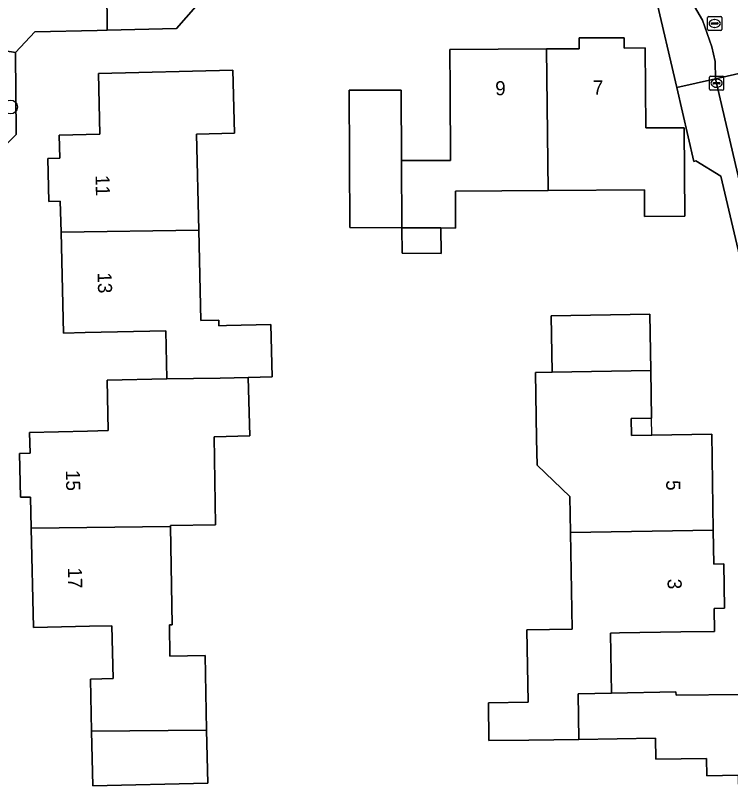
# Model space of a CAD drawing. Extents: x 157320 to 158835, y 386650 to 388491.
# Drawn here: x 158105.2 to 158156, y 387670.1 to 387725.4 of the extents above; entities that cross this region are included whole.
import ezdxf

# ---------------------------------------------------------------- set-up
doc = ezdxf.new("R2010")
doc.units = 0
for name, color, linetype in [('IMGEO_Boom', 7, 'Continuous'), ('IMGEO_Erf', 7, 'Continuous'), ('IMGEO_Kolk', 7, 'Continuous'), ('IMGEO_Muur', 7, 'Continuous'), ('IMGEO_Pand', 7, 'Continuous'), ('IMGEO_Pand_nummerreeks', 7, 'Continuous'), ('IMGEO_Pand_overbouw', 7, 'Continuous'), ('IMGEO_Rijbaan_lokaal_open', 7, 'Continuous'), ('IMGEO_Rioolput', 7, 'Continuous'), ('IMGEO_Voetpad_open', 7, 'Continuous')]:
    doc.layers.add(name, color=color, linetype=linetype)

msp = doc.modelspace()

# ---------------------------------------------------------------- linework, layer by layer
at = {"layer": 'IMGEO_Boom'}
msp.add_circle((158104.87, 387718.878), 0.489, dxfattribs=at)
at = {"layer": 'IMGEO_Erf'}
for points in [[(158155.35, 387713.971), (158153.557, 387715.045), (158153.427, 387715.004), (158152.207, 387720.263), (158150.673, 387726.878), (158149.509, 387728.146), (158148.303, 387728.119), (158135.3, 387727.829), (158134.075, 387726.177), (158132.589, 387726.161), (158128.89, 387726.122), (158118.034, 387726.006), (158116.669, 387724.443), (158111.745, 387724.337), (158111.034, 387724.321), (158106.586, 387724.226), (158105.221, 387722.744), (158105.276, 387716.927), (158103.71, 387715.384)], [(158160.327, 387692.848), (158155.35, 387713.971)], [(158156.569, 387671.425), (158154.345, 387671.387), (158154.324, 387672.616), (158150.724, 387672.555), (158150.698, 387674.054), (158145.255, 387673.962), (158141.699, 387673.902), (158138.868, 387673.884), (158138.823, 387676.558), (158141.653, 387676.605), (158141.567, 387681.745), (158144.772, 387681.799), (158144.657, 387688.649), (158144.614, 387691.206), (158142.282, 387693.434), (158142.251, 387695.301), (158142.171, 387700.022), (158143.363, 387700.042), (158143.295, 387704.051), (158150.291, 387704.169), (158150.359, 387700.168), (158150.417, 387696.771), (158148.964, 387696.747), (158148.984, 387695.548), (158150.438, 387695.572), (158154.693, 387695.644), (158154.808, 387688.833), (158154.849, 387686.419), (158155.562, 387686.431), (158155.615, 387683.288), (158154.86, 387683.275), (158154.888, 387681.641), (158152.491, 387681.601), (158148.139, 387681.528), (158147.492, 387681.517), (158147.564, 387677.246), (158152.156, 387677.335), (158152.16, 387677.1), (158156.784, 387677.154)]]:
    msp.add_lwpolyline(points, dxfattribs=at)
for points in [[(158149.924, 387711.11), (158149.914, 387712.985), (158143.075, 387712.946), (158136.48, 387712.909), (158136.495, 387710.282), (158135.45, 387710.289), (158135.461, 387708.473), (158132.693, 387708.49), (158132.682, 387710.306), (158128.98, 387710.33), (158128.925, 387720.061), (158132.624, 387720.082), (158132.654, 387715.068), (158136.14, 387715.087), (158136.112, 387720.069), (158136.095, 387722.964), (158142.958, 387723.003), (158145.278, 387723.016), (158145.274, 387723.781), (158148.463, 387723.799), (158148.467, 387723.063), (158149.973, 387723.071), (158150.005, 387717.392), (158152.746, 387717.408), (158152.781, 387711.126)], [(158119.435, 387689.216), (158116.24, 387689.163), (158116.241, 387689.097), (158116.358, 387682.104), (158116.158, 387682.1), (158116.195, 387679.872), (158118.693, 387679.914), (158118.803, 387674.628), (158118.882, 387670.864), (158110.724, 387670.67), (158110.631, 387674.557), (158110.543, 387678.244), (158112.166, 387678.282), (158112.076, 387682.042), (158110.489, 387682.004), (158106.509, 387681.91), (158106.341, 387688.959), (158106.288, 387691.181), (158105.57, 387691.164), (158105.496, 387694.277), (158106.254, 387694.295), (158106.219, 387695.766), (158110.34, 387695.864), (158111.811, 387695.899), (158111.725, 387699.49), (158115.978, 387699.564), (158115.897, 387702.989), (158110.165, 387702.853), (158108.629, 387702.816), (158108.459, 387709.984), (158108.406, 387712.197), (158107.599, 387712.177), (158107.526, 387715.229), (158108.361, 387715.249), (158108.322, 387716.87), (158111.222, 387716.939), (158111.119, 387721.259), (158120.671, 387721.486), (158120.778, 387717.015), (158118.088, 387716.951), (158118.25, 387710.138), (158118.402, 387703.719), (158119.663, 387703.749), (158119.672, 387703.344), (158120.207, 387703.356), (158123.372, 387703.43), (158123.459, 387699.707), (158121.766, 387699.672), (158121.865, 387695.515), (158119.33, 387695.455)]]:
    msp.add_lwpolyline(points, close=True, dxfattribs=at)
at = {"layer": 'IMGEO_Kolk'}
for p, q in [((158154.619, 387721.066), (158155.471, 387721.066)), ((158154.544, 387720.14), (158154.544, 387720.992)), ((158154.803, 387720.56), (158154.803, 387720.572)), ((158155.241, 387720.523), (158154.843, 387720.523)), ((158154.846, 387720.609), (158155.244, 387720.609)), ((158155.032, 387720.846), (158155.057, 387720.846)), ((158155.287, 387720.572), (158155.287, 387720.56)), ((158155.545, 387720.992), (158155.545, 387720.14)), ((158155.471, 387720.066), (158154.619, 387720.066)), ((158155.055, 387720.286), (158155.03, 387720.286))]:
    msp.add_line(p, q, dxfattribs=at)
for points in [[(158154.619, 387721.066), (158155.471, 387721.066)], [(158154.544, 387720.14), (158154.544, 387720.992)], [(158155.545, 387720.992), (158155.545, 387720.14)], [(158155.471, 387720.066), (158154.619, 387720.066)]]:
    msp.add_lwpolyline(points, dxfattribs=at)
for centre, radius, start, end in [((158154.621, 387720.99), 0.0765, 91.552, 178.448), ((158154.621, 387720.99), 0.0765, 91.552, 178.448), ((158155.469, 387720.99), 0.0765, 1.552, 88.448), ((158155.469, 387720.99), 0.0765, 1.552, 88.448), ((158154.843, 387720.569), 0.0403, 85.8775, 175.7526), ((158154.84, 387720.559), 0.0366, 178.938, 274.7102), ((158155.244, 387720.566), 0.043, 264.8664, 352.4533), ((158155.248, 387720.571), 0.0386, 1.7309, 96.639), ((158154.621, 387720.142), 0.0765, 181.552, 268.448), ((158154.621, 387720.142), 0.0765, 181.552, 268.448), ((158155.469, 387720.142), 0.0765, 271.552, 358.448), ((158155.469, 387720.142), 0.0765, 271.552, 358.448)]:
    msp.add_arc(centre, radius, start, end, dxfattribs=at)
for centre, major_axis, ratio, start_param, end_param in [((158155.031, 387720.566), (-0.387, 0.002), 0.722429, 4.712389, 7.853982), ((158155.056, 387720.566), (-0.39, 0.002), 0.717154, 1.570796, 4.712389)]:
    msp.add_ellipse(centre, major_axis=major_axis, ratio=ratio, start_param=start_param, end_param=end_param, dxfattribs=at)
at = {"layer": 'IMGEO_Muur'}
for points in [[(158111.745, 387724.337), (158116.669, 387724.443), (158118.034, 387726.006), (158128.89, 387726.122)], [(158111.034, 387724.321), (158111.745, 387724.337)]]:
    msp.add_lwpolyline(points, dxfattribs=at)
at = {"layer": 'IMGEO_Pand'}
for points in [[(158142.958, 387723.003), (158143.075, 387712.946), (158149.914, 387712.985), (158149.924, 387711.11), (158152.781, 387711.126), (158152.746, 387717.408), (158150.005, 387717.392), (158149.973, 387723.071), (158148.467, 387723.063), (158148.463, 387723.799), (158145.274, 387723.781), (158145.278, 387723.016)], [(158142.958, 387723.003), (158136.095, 387722.964), (158136.112, 387720.069), (158136.14, 387715.087), (158132.654, 387715.068), (158132.682, 387710.306), (158135.45, 387710.289), (158136.495, 387710.282), (158136.48, 387712.909), (158143.075, 387712.946)], [(158118.25, 387710.138), (158118.088, 387716.951), (158120.778, 387717.015), (158120.671, 387721.486), (158111.119, 387721.259), (158111.222, 387716.939), (158108.322, 387716.87), (158108.361, 387715.249), (158107.526, 387715.229), (158107.599, 387712.177), (158108.406, 387712.197), (158108.459, 387709.984)], [(158132.654, 387715.068), (158132.624, 387720.082), (158128.925, 387720.061), (158128.98, 387710.33), (158132.682, 387710.306)], [(158118.25, 387710.138), (158108.459, 387709.984), (158108.629, 387702.816), (158110.165, 387702.853), (158115.897, 387702.989), (158115.978, 387699.564), (158119.759, 387699.63), (158121.766, 387699.672), (158123.459, 387699.707), (158123.372, 387703.43), (158120.207, 387703.356), (158119.672, 387703.344), (158119.663, 387703.749), (158118.402, 387703.719)], [(158135.45, 387710.289), (158132.682, 387710.306), (158132.693, 387708.49), (158135.461, 387708.473)], [(158143.363, 387700.042), (158150.359, 387700.168), (158150.291, 387704.169), (158143.295, 387704.051)], [(158154.693, 387695.644), (158150.438, 387695.572), (158148.984, 387695.548), (158148.964, 387696.747), (158150.417, 387696.771), (158150.359, 387700.168), (158143.363, 387700.042), (158142.171, 387700.022), (158142.251, 387695.301), (158142.282, 387693.434), (158144.614, 387691.206), (158144.657, 387688.649), (158154.808, 387688.833)], [(158121.766, 387699.672), (158119.759, 387699.63), (158115.978, 387699.564), (158111.725, 387699.49), (158111.811, 387695.899), (158110.34, 387695.864), (158106.219, 387695.766), (158106.254, 387694.295), (158105.496, 387694.277), (158105.57, 387691.164), (158106.288, 387691.181), (158106.341, 387688.959), (158116.241, 387689.097), (158116.24, 387689.163), (158119.435, 387689.216), (158119.33, 387695.455), (158121.865, 387695.515)], [(158110.631, 387674.557), (158118.803, 387674.628), (158118.693, 387679.914), (158116.195, 387679.872), (158116.158, 387682.1), (158116.358, 387682.104), (158116.241, 387689.097), (158106.341, 387688.959), (158106.509, 387681.91), (158110.489, 387682.004), (158112.076, 387682.042), (158112.166, 387678.282), (158110.543, 387678.244)], [(158147.492, 387681.517), (158148.139, 387681.528), (158152.491, 387681.601), (158154.888, 387681.641), (158154.86, 387683.275), (158155.615, 387683.288), (158155.562, 387686.431), (158154.849, 387686.419), (158154.808, 387688.833), (158144.657, 387688.649), (158144.772, 387681.799), (158141.567, 387681.745), (158141.653, 387676.605), (158138.823, 387676.558), (158138.868, 387673.884), (158141.699, 387673.902), (158145.255, 387673.962), (158145.202, 387677.201), (158147.564, 387677.246)], [(158147.564, 387677.246), (158145.202, 387677.201), (158145.255, 387673.962), (158150.698, 387674.054), (158150.724, 387672.555), (158154.324, 387672.616), (158154.345, 387671.387), (158156.569, 387671.425), (158156.7, 387664.924), (158166.648, 387665.049), (158166.51, 387671.907), (158160.822, 387671.792), (158160.771, 387674.322), (158156.842, 387674.243), (158156.784, 387677.154), (158152.16, 387677.1), (158152.156, 387677.335)], [(158110.631, 387674.557), (158110.724, 387670.67), (158118.882, 387670.864), (158118.803, 387674.628)]]:
    msp.add_lwpolyline(points, close=True, dxfattribs=at)
at = {"layer": 'IMGEO_Pand_overbouw'}
msp.add_lwpolyline([(158150.417, 387696.771), (158148.964, 387696.747), (158148.984, 387695.548), (158150.438, 387695.572)], close=True, dxfattribs=at)
at = {"layer": 'IMGEO_Rijbaan_lokaal_open'}
for points in [[(158153.134, 387726.599), (158154.045, 387725.048), (158154.701, 387723.144), (158154.941, 387722.104), (158154.975, 387720.87), (158159.855, 387721.98), (158159.788, 387722.261), (158159.693, 387723.733), (158159.501, 387725.077), (158159.181, 387726.403)], [(158165.902, 387696.576), (158164.029, 387704.447), (158160.803, 387717.999), (158159.855, 387721.98), (158154.975, 387720.87), (158158.916, 387703.957), (158160.787, 387695.929), (158161.396, 387693.317)]]:
    msp.add_lwpolyline(points, dxfattribs=at)
at = {"layer": 'IMGEO_Rioolput'}
for p, q in [((158154.408, 387724.382), (158154.408, 387725.234)), ((158154.483, 387725.308), (158155.335, 387725.308)), ((158154.896, 387725.088), (158154.921, 387725.088)), ((158155.409, 387725.234), (158155.409, 387724.382)), ((158154.667, 387724.802), (158154.667, 387724.814)), ((158155.105, 387724.765), (158154.707, 387724.765)), ((158154.71, 387724.851), (158155.108, 387724.851)), ((158154.919, 387724.528), (158154.894, 387724.528)), ((158155.151, 387724.814), (158155.151, 387724.802)), ((158155.335, 387724.308), (158154.483, 387724.308))]:
    msp.add_line(p, q, dxfattribs=at)
for points in [[(158154.408, 387724.382), (158154.408, 387725.234)], [(158154.483, 387725.308), (158155.335, 387725.308)], [(158155.409, 387725.234), (158155.409, 387724.382)], [(158155.335, 387724.308), (158154.483, 387724.308)]]:
    msp.add_lwpolyline(points, dxfattribs=at)
for centre, radius, start, end in [((158154.485, 387725.232), 0.0765, 91.552, 178.448), ((158154.485, 387725.232), 0.0765, 91.552, 178.448), ((158155.333, 387725.232), 0.0765, 1.552, 88.448), ((158155.333, 387725.232), 0.0765, 1.552, 88.448), ((158154.485, 387724.384), 0.0765, 181.552, 268.448), ((158154.485, 387724.384), 0.0765, 181.552, 268.448), ((158154.707, 387724.811), 0.0403, 85.8775, 175.7526), ((158154.704, 387724.801), 0.0366, 178.938, 274.7102), ((158155.108, 387724.808), 0.043, 264.8664, 352.4533), ((158155.112, 387724.813), 0.0386, 1.7309, 96.639), ((158155.333, 387724.384), 0.0765, 271.552, 358.448), ((158155.333, 387724.384), 0.0765, 271.552, 358.448)]:
    msp.add_arc(centre, radius, start, end, dxfattribs=at)
for centre, major_axis, ratio, start_param, end_param in [((158154.895, 387724.808), (-0.387, 0.002), 0.722429, 4.712389, 7.853982), ((158154.92, 387724.808), (-0.39, 0.002), 0.717154, 1.570796, 4.712389)]:
    msp.add_ellipse(centre, major_axis=major_axis, ratio=ratio, start_param=start_param, end_param=end_param, dxfattribs=at)
at = {"layer": 'IMGEO_Voetpad_open'}
for points in [[(158124.69, 387727.632), (158111.714, 387727.371), (158111.745, 387724.337), (158116.669, 387724.443), (158118.034, 387726.006), (158128.89, 387726.122), (158132.589, 387726.161), (158134.075, 387726.177), (158135.3, 387727.829), (158148.303, 387728.119), (158148.228, 387730.041), (158135.865, 387729.777), (158135.873, 387729.278), (158128.244, 387729.114), (158128.28, 387729.614), (158127.903, 387729.606)], [(158107.903, 387728.818), (158107.882, 387729.178), (158107.059, 387728.671), (158106.118, 387727.933), (158104.918, 387726.662), (158103.872, 387725.028), (158103.448, 387724.071), (158103.131, 387723.078), (158105.221, 387722.744), (158106.586, 387724.226), (158111.034, 387724.321), (158111.745, 387724.337), (158111.714, 387727.371)], [(158161.396, 387693.317), (158160.787, 387695.929), (158160.301, 387695.815), (158158.43, 387703.843), (158158.916, 387703.957), (158154.975, 387720.87), (158152.207, 387720.263), (158153.427, 387715.004), (158153.557, 387715.045), (158155.35, 387713.971), (158160.327, 387692.848)]]:
    msp.add_lwpolyline(points, dxfattribs=at)
for points in [[(158148.303, 387728.119), (158149.509, 387728.146), (158150.673, 387726.878), (158152.207, 387720.263), (158154.975, 387720.87), (158154.941, 387722.104), (158154.701, 387723.144), (158154.045, 387725.048), (158153.134, 387726.599), (158151.838, 387728.055), (158150.479, 387729.047), (158148.959, 387729.783), (158148.228, 387730.041)], [(158101.292, 387694.422), (158101.263, 387695.698), (158102.628, 387697.27), (158102.409, 387708.334), (158103.884, 387709.817), (158103.71, 387715.384), (158105.276, 387716.927), (158105.221, 387722.744), (158103.131, 387723.078), (158099.106, 387702.955), (158099.595, 387702.857), (158098.11, 387695.434), (158097.621, 387695.534), (158097.566, 387695.259)]]:
    msp.add_lwpolyline(points, close=True, dxfattribs=at)

# ---------------------------------------------------------------- texts
at = {"layer": 'IMGEO_Pand_nummerreeks'}
for s, rotation, p in [('9', 0.4412, (158139.315, 387719.708)), ('7', 0.4417, (158146.254, 387719.761)), ('11', 271.2514, (158110.904, 387714.033)), ('13', 271.2488, (158111.056, 387707.119)), ('15', 271.1973, (158108.796, 387693.091)), ('5', 270.7962, (158151.458, 387692.372)), ('17', 271.199, (158108.94, 387686.163)), ('3', 270.7962, (158151.556, 387685.37))]:
    msp.add_text(s, height=1, rotation=rotation, dxfattribs=at).set_placement(p)

doc.saveas('drawing.dxf')
